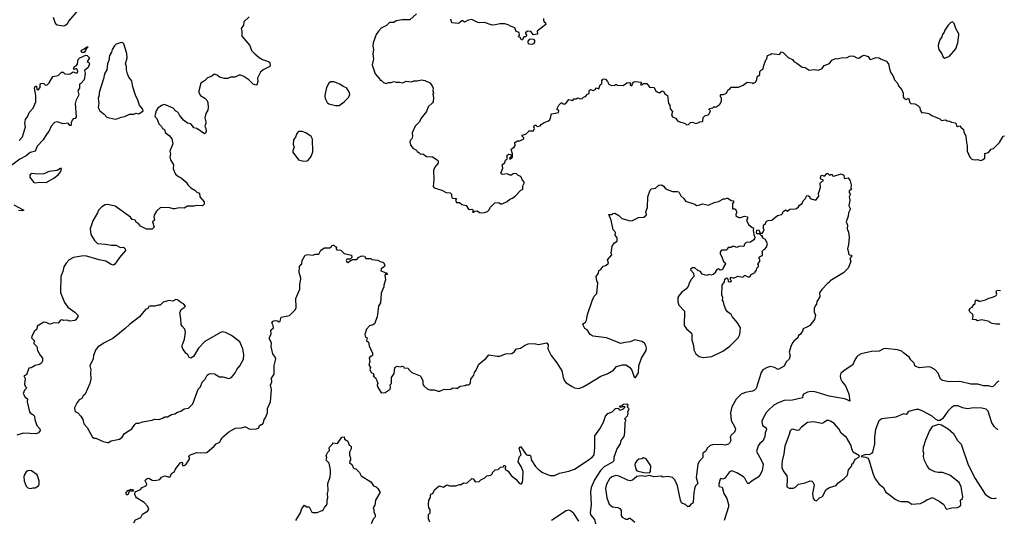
# Model space of a CAD drawing. Extents: x 1954683 to 2060285, y 904798 to 1016299.
# Tile 411 of 472: x 2047659 to 2059363, y 961096 to 967051. Entities that reach past the tile are written whole.
import ezdxf

# ---------------------------------------------------------------- set-up
doc = ezdxf.new("R2010")
doc.units = 0

msp = doc.modelspace()

# ---------------------------------------------------------------- linework, layer by layer
at = {"layer": '0CON10XD'}
for points in [[(2048059, 967079), (2048081, 967011), (2048092, 966995), (2048105, 966989), (2048175, 966978), (2048195, 966983), (2048226, 967004), (2048245, 967035), (2048370, 967180)], [(2050385, 967084), (2050323, 967025), (2050320, 966985), (2050293, 966945), (2050300, 966915), (2050301, 966855), (2050394, 966744), (2050416, 966686), (2050454, 966644), (2050505, 966600), (2050545, 966578), (2050617, 966555), (2050627, 966545), (2050638, 966515), (2050632, 966495), (2050552, 966455), (2050522, 966428), (2050484, 966356), (2050489, 966315), (2050480, 966275), (2050465, 966273), (2050435, 966284), (2050384, 966334), (2050325, 966376), (2050275, 966396), (2050215, 966366), (2050164, 966366), (2050133, 966353), (2050095, 966350), (2050035, 966368), (2050005, 966392), (2049975, 966402), (2049965, 966400), (2049945, 966380), (2049892, 966358), (2049855, 966323), (2049814, 966296), (2049789, 966205), (2049790, 966185), (2049807, 966147), (2049859, 966119), (2049882, 966095), (2049896, 966066), (2049899, 966005), (2049894, 965975), (2049870, 965935), (2049859, 965885), (2049873, 965835), (2049872, 965815), (2049860, 965785), (2049872, 965755), (2049877, 965723), (2049868, 965702), (2049855, 965692), (2049766, 965756), (2049728, 965765), (2049716, 965786), (2049695, 965810), (2049655, 965820), (2049608, 965855), (2049558, 965915), (2049542, 965945), (2049515, 965963), (2049485, 965998), (2049400, 966035), (2049375, 966040), (2049345, 966030), (2049303, 965997), (2049283, 965965), (2049267, 965907), (2049270, 965895), (2049290, 965875), (2049313, 965813), (2049345, 965782), (2049357, 965757), (2049380, 965745), (2049389, 965709), (2049437, 965675), (2049469, 965635), (2049481, 965575), (2049444, 965485), (2049450, 965455), (2049444, 965415), (2049452, 965382), (2049488, 965325), (2049484, 965275), (2049512, 965215), (2049545, 965184), (2049579, 965169), (2049637, 965117), (2049656, 965086), (2049695, 965050), (2049743, 965023), (2049765, 965000), (2049796, 964986), (2049802, 964945), (2049852, 964885), (2049852, 964855), (2049832, 964838), (2049762, 964842), (2049734, 964834), (2049655, 964832), (2049615, 964810), (2049555, 964813), (2049505, 964801), (2049482, 964802), (2049445, 964813), (2049334, 964816), (2049285, 964772), (2049258, 964725), (2049252, 964705), (2049262, 964665), (2049238, 964645), (2049256, 964584), (2049235, 964560), (2049215, 964558), (2049165, 964560), (2049094, 964594), (2049070, 964625), (2049047, 964637), (2049030, 964665), (2048996, 964676), (2048975, 964701), (2048795, 964834), (2048708, 964852), (2048675, 964848), (2048635, 964824), (2048596, 964785), (2048586, 964755), (2048530, 964660), (2048498, 964565), (2048506, 964495), (2048548, 964425), (2048585, 964389), (2048685, 964382), (2048745, 964369), (2048808, 964368), (2048834, 964354), (2048857, 964343), (2048895, 964347), (2048913, 964325), (2048917, 964305), (2048846, 964224), (2048789, 964141), (2048775, 964132), (2048745, 964137), (2048685, 964180), (2048605, 964193), (2048441, 964241), (2048395, 964240), (2048297, 964223), (2048248, 964195), (2048211, 964155), (2048185, 964110), (2048174, 964055), (2048147, 963995), (2048144, 963805), (2048190, 963685), (2048233, 963633), (2048315, 963571), (2048352, 963535), (2048353, 963525), (2048328, 963482), (2048315, 963472), (2048255, 963466), (2048224, 963476), (2048182, 963472), (2048165, 963480), (2048145, 963477), (2048117, 963443), (2048065, 963446), (2048025, 963428), (2048005, 963432), (2047975, 963449), (2047945, 963452), (2047868, 963405), (2047865, 963370), (2047834, 963346), (2047806, 963294), (2047800, 963265), (2047833, 963235), (2047828, 963198), (2047864, 963164), (2047873, 963115), (2047902, 963062), (2047930, 963025), (2047929, 962991), (2047918, 962965), (2047895, 962948), (2047845, 962938), (2047795, 962908), (2047770, 962905), (2047740, 962825), (2047710, 962815), (2047724, 962784), (2047717, 962715), (2047725, 962690), (2047740, 962675), (2047738, 962665), (2047718, 962645), (2047702, 962605), (2047725, 962560), (2047752, 962542), (2047747, 962505), (2047776, 962386), (2047785, 962373), (2047815, 962356), (2047837, 962335), (2047841, 962295), (2047864, 962225), (2047898, 962185), (2047902, 962165), (2047883, 962137), (2047856, 962124), (2047705, 962131), (2047625, 962108)], [(2052375, 967120), (2052295, 967048), (2052205, 967049), (2052133, 967037), (2052105, 967018), (2052055, 967016), (2052020, 966980), (2051955, 966948), (2051924, 966916), (2051897, 966875), (2051860, 966775), (2051858, 966735), (2051863, 966695), (2051856, 966645), (2051863, 966585), (2051848, 966515), (2051883, 966405), (2051940, 966345), (2051945, 966330), (2051955, 966330), (2051983, 966303), (2052015, 966290), (2052045, 966303), (2052076, 966304), (2052105, 966317), (2052136, 966306)], [(2053884, 967066), (2053884, 967045), (2053894, 967024), (2053908, 967015), (2053912, 966995), (2053812, 966915), (2053813, 966877), (2053765, 966870), (2053735, 966912), (2053695, 966916), (2053672, 966895), (2053672, 966885), (2053687, 966863), (2053672, 966848), (2053650, 966845), (2053635, 966810), (2053625, 966810), (2053608, 966838), (2053590, 966845), (2053590, 966855), (2053600, 966865), (2053597, 966897), (2053561, 966911), (2053544, 966954), (2053492, 966972), (2053465, 966990), (2053425, 967002), (2053365, 967002), (2053315, 966989), (2053275, 966986), (2053185, 967016), (2053125, 967014), (2053105, 967019), (2053035, 967051), (2052988, 967045), (2052945, 967022), (2052927, 967037), (2052915, 967038), (2052888, 967012), (2052875, 967007), (2052795, 967013), (2052783, 967055)], [(2058655, 966594), (2058713, 966617), (2058788, 966705), (2058812, 966775), (2058824, 966865), (2058821, 966881), (2058788, 966945), (2058766, 967005), (2058745, 967024), (2058725, 967016), (2058694, 966985), (2058656, 966925), (2058648, 966902), (2058626, 966874), (2058618, 966845), (2058595, 966812), (2058580, 966765), (2058578, 966735), (2058585, 966698), (2058621, 966645), (2058637, 966605), (2058655, 966594)], [(2053745, 966757), (2053715, 966760), (2053703, 966773), (2053703, 966797), (2053728, 966822), (2053768, 966818), (2053780, 966805), (2053778, 966785), (2053765, 966763), (2053745, 966757)], [(2048425, 966660), (2048401, 966661), (2048392, 966675), (2048395, 966690), (2048427, 966703), (2048465, 966730), (2048470, 966725), (2048452, 966708), (2048425, 966660)], [(2048795, 965869), (2048825, 965874), (2048865, 965892), (2048909, 965901), (2048965, 965928), (2049015, 965927), (2049045, 965937), (2049075, 965932), (2049128, 965965), (2049121, 965991), (2049084, 966034), (2049064, 966094), (2049034, 966154), (2049004, 966254), (2048991, 966325), (2048956, 966366), (2048940, 966405), (2048928, 966455), (2048929, 966495), (2048918, 966525), (2048936, 966595), (2048932, 966648), (2048899, 966765), (2048885, 966776), (2048865, 966778), (2048805, 966758), (2048785, 966740), (2048760, 966695), (2048751, 966665), (2048726, 966625), (2048719, 966565), (2048704, 966524), (2048694, 966455), (2048668, 966405), (2048655, 966348), (2048604, 966186), (2048604, 966155), (2048591, 966115), (2048602, 966055), (2048594, 966005), (2048612, 965965), (2048664, 965925), (2048695, 965891), (2048795, 965869)], [(2047655, 965614), (2047692, 965658), (2047728, 965775), (2047722, 965815), (2047728, 965862), (2047757, 965905), (2047773, 965945), (2047820, 966000), (2047850, 966075), (2047850, 966150), (2047837, 966235), (2047845, 966260), (2047858, 966258), (2047863, 966223), (2047875, 966212), (2047880, 966215), (2047902, 966245), (2047902, 966278), (2047910, 966290), (2047925, 966297), (2047945, 966290), (2047965, 966273), (2047986, 966274), (2048010, 966300), (2048054, 966376), (2048115, 966388), (2048155, 966428), (2048175, 966428), (2048195, 966408), (2048235, 966403), (2048260, 966405), (2048295, 966430), (2048325, 966417), (2048345, 966420), (2048350, 966435), (2048338, 966465), (2048325, 966468), (2048305, 966460), (2048300, 966465), (2048302, 966475), (2048312, 966495), (2048335, 966507), (2048346, 966524), (2048355, 966578), (2048375, 966598), (2048445, 966630), (2048463, 966623), (2048490, 966595), (2048460, 966555), (2048483, 966543), (2048488, 966525), (2048475, 966481), (2048430, 966445), (2048438, 966415), (2048424, 966336), (2048385, 966290), (2048370, 966285), (2048370, 966235), (2048350, 966205), (2048364, 966155), (2048326, 966084), (2048318, 966055), (2048332, 965895), (2048320, 965875), (2048295, 965870), (2048282, 965855), (2048270, 965825), (2048272, 965798), (2048265, 965792), (2048255, 965792), (2048235, 965818), (2048175, 965810), (2048106, 965834), (2048074, 965826), (2048034, 965786), (2048005, 965720), (2047982, 965695), (2047937, 965623), (2047869, 965545), (2047844, 965486), (2047785, 965470), (2047735, 965430), (2047660, 965390), (2047551, 965309)], [(2052136, 966306), (2052175, 966308), (2052215, 966300), (2052255, 966318), (2052315, 966313), (2052345, 966323), (2052385, 966323), (2052435, 966336), (2052475, 966328), (2052535, 966298), (2052564, 966264), (2052572, 966235), (2052570, 966205), (2052578, 966175), (2052570, 966165), (2052578, 966125), (2052572, 966075), (2052565, 966060), (2052516, 966014), (2052495, 965958), (2052430, 965880), (2052413, 965835), (2052359, 965785), (2052324, 965706), (2052329, 965665), (2052322, 965635), (2052300, 965615), (2052298, 965595), (2052310, 965555), (2052334, 965524), (2052375, 965498), (2052384, 965484), (2052405, 965472), (2052425, 965452), (2052450, 965455), (2052494, 965424), (2052565, 965419), (2052622, 965385), (2052632, 965372), (2052632, 965345), (2052592, 965298), (2052577, 965255), (2052580, 965145), (2052572, 965065), (2052585, 965050), (2052675, 965022), (2052730, 964995), (2052775, 964993), (2052791, 964975), (2052790, 964960), (2052794, 964935), (2052805, 964927), (2052850, 964925), (2052838, 964905), (2052850, 964875), (2052885, 964878), (2052915, 964853), (2052965, 964842), (2052995, 964798), (2053005, 964792), (2053033, 964797), (2053045, 964790), (2053050, 964775), (2053042, 964762), (2053055, 964760), (2053068, 964772), (2053095, 964777), (2053125, 964758), (2053145, 964754), (2053185, 964757), (2053219, 964771), (2053237, 964785), (2053255, 964820), (2053308, 964872), (2053355, 964878), (2053375, 964862), (2053395, 964862), (2053455, 964888), (2053485, 964917), (2053515, 964928), (2053552, 964955), (2053615, 965022), (2053635, 965030), (2053639, 965041), (2053640, 965075), (2053660, 965115), (2053635, 965142), (2053617, 965185), (2053585, 965197), (2053565, 965217), (2053542, 965222), (2053525, 965218), (2053505, 965202), (2053485, 965200), (2053455, 965218), (2053395, 965210), (2053380, 965225), (2053402, 965285), (2053394, 965325), (2053426, 965354), (2053435, 965378), (2053452, 965395), (2053455, 965438), (2053475, 965452), (2053498, 965448), (2053500, 965425), (2053480, 965405), (2053485, 965390), (2053518, 965415), (2053517, 965455), (2053500, 965505), (2053504, 965516), (2053538, 965535), (2053548, 965555), (2053545, 965588), (2053575, 965608), (2053605, 965608), (2053650, 965635), (2053650, 965645), (2053630, 965665), (2053633, 965677), (2053675, 965690), (2053715, 965729), (2053765, 965728), (2053780, 965755), (2053770, 965775), (2053780, 965795), (2053795, 965798), (2053812, 965782), (2053845, 965788), (2053857, 965803), (2053895, 965828), (2053936, 965844), (2053959, 965861), (2053973, 965895), (2053978, 965925), (2053985, 965932), (2054065, 965948), (2054068, 965965), (2054042, 965985), (2054068, 966035), (2054095, 966060), (2054105, 966060), (2054115, 966050), (2054145, 966050), (2054185, 966100), (2054235, 966090), (2054245, 966110), (2054275, 966110), (2054295, 966122), (2054325, 966110), (2054345, 966112), (2054362, 966128), (2054383, 966137), (2054410, 966165), (2054428, 966172), (2054430, 966205), (2054445, 966220), (2054475, 966208), (2054499, 966221), (2054515, 966240), (2054545, 966230), (2054560, 966275), (2054577, 966293), (2054577, 966325), (2054590, 966345), (2054605, 966349), (2054624, 966344), (2054647, 966315), (2054662, 966282), (2054695, 966268), (2054735, 966270), (2054742, 966278), (2054755, 966280), (2054765, 966270), (2054833, 966267), (2054875, 966298), (2054905, 966302), (2054920, 966295), (2054915, 966270), (2054935, 966262), (2054953, 966307), (2054974, 966316), (2055048, 966308), (2055050, 966295), (2055040, 966285), (2055044, 966274), (2055060, 966275), (2055075, 966290), (2055115, 966290), (2055145, 966248), (2055200, 966245), (2055217, 966207), (2055235, 966192), (2055265, 966182), (2055295, 966203), (2055312, 966202), (2055324, 966174), (2055358, 966148), (2055373, 966055), (2055386, 966035), (2055392, 965992), (2055419, 965959), (2055408, 965915), (2055420, 965895), (2055455, 965878), (2055484, 965844), (2055570, 965815), (2055585, 965802), (2055607, 965803), (2055634, 965826), (2055655, 965832), (2055695, 965817), (2055712, 965818), (2055744, 965836), (2055775, 965840), (2055780, 965845), (2055782, 965888), (2055803, 965907), (2055842, 965918), (2055855, 965930), (2055870, 965965), (2055853, 965983), (2055860, 965995), (2055897, 966003), (2055915, 966020), (2055925, 966010), (2055937, 966013), (2055973, 966037), (2055985, 966050), (2056000, 966085), (2056002, 966122), (2055990, 966135), (2055990, 966155), (2055995, 966160), (2056025, 966160), (2056060, 966175), (2056077, 966213), (2056106, 966234), (2056115, 966250), (2056205, 966248), (2056259, 966271), (2056305, 966307), (2056365, 966300), (2056375, 966292), (2056405, 966308), (2056423, 966335), (2056425, 966370), (2056455, 966400), (2056458, 966435), (2056475, 966453), (2056498, 966465), (2056504, 966506), (2056530, 966575), (2056540, 966585), (2056547, 966623), (2056580, 966635), (2056595, 966648), (2056692, 966638), (2056715, 966670), (2056735, 966660), (2056795, 966600), (2056846, 966576), (2056862, 966552), (2056898, 966535), (2056960, 966485), (2056995, 966482), (2057045, 966452), (2057105, 966458), (2057155, 966450), (2057199, 966471), (2057220, 966505), (2057285, 966530), (2057312, 966568), (2057355, 966590), (2057375, 966587), (2057422, 966598), (2057495, 966601), (2057522, 966615), (2057555, 966621), (2057575, 966618), (2057610, 966595), (2057635, 966592), (2057675, 966622), (2057695, 966628), (2057745, 966611), (2057765, 966582), (2057775, 966578), (2057835, 966600), (2057877, 966597), (2057890, 966585), (2057957, 966557), (2057987, 966527), (2057997, 966465), (2058015, 966420), (2058038, 966385), (2058058, 966335), (2058093, 966295), (2058104, 966264), (2058143, 966215), (2058160, 966175), (2058162, 966135), (2058173, 966113), (2058195, 966100), (2058225, 966117), (2058241, 966065), (2058252, 966052), (2058299, 966049), (2058335, 966030), (2058360, 966005), (2058364, 965974), (2058383, 965943), (2058405, 965948), (2058466, 965936), (2058502, 965912), (2058595, 965872), (2058615, 965853), (2058665, 965858), (2058685, 965848), (2058710, 965845), (2058735, 965830), (2058780, 965825), (2058792, 965812), (2058795, 965790), (2058805, 965782), (2058835, 965790), (2058844, 965774), (2058878, 965745), (2058880, 965715), (2058907, 965667), (2058912, 965585), (2058922, 965555), (2058920, 965485), (2058954, 965414), (2058975, 965392), (2058988, 965388), (2059015, 965383), (2059045, 965387), (2059085, 965377), (2059105, 965382), (2059130, 965405), (2059131, 965459), (2059175, 965472), (2059205, 965510), (2059235, 965520), (2059305, 965588), (2059350, 965665), (2059363, 965668)], [(2051415, 966029), (2051455, 966032), (2051518, 966072), (2051565, 966120), (2051582, 966155), (2051581, 966185), (2051545, 966241), (2051505, 966256), (2051465, 966284), (2051395, 966312), (2051355, 966311), (2051334, 966295), (2051307, 966245), (2051288, 966148), (2051292, 966115), (2051316, 966066), (2051335, 966049), (2051415, 966029)], [(2051035, 965368), (2051075, 965372), (2051089, 965381), (2051123, 965425), (2051143, 965477), (2051138, 965628), (2051122, 965662), (2051062, 965705), (2051015, 965720), (2050975, 965719), (2050954, 965696), (2050938, 965655), (2050915, 965620), (2050910, 965565), (2050920, 965535), (2050904, 965495), (2050906, 965475), (2050975, 965382), (2051035, 965368)], [(2047845, 965110), (2047895, 965117), (2047975, 965114), (2048066, 965164), (2048118, 965205), (2048148, 965245), (2048155, 965280), (2048145, 965280), (2048105, 965258), (2048010, 965245), (2047945, 965219), (2047875, 965212), (2047805, 965220), (2047787, 965213), (2047778, 965202), (2047778, 965178), (2047825, 965118), (2047845, 965110)], [(2055647, 963243), (2055669, 963175), (2055671, 963125), (2055696, 963076), (2055735, 963043), (2055785, 963031), (2055885, 963046), (2056015, 963107), (2056102, 963168), (2056200, 963265), (2056220, 963305), (2056226, 963385), (2056191, 963445), (2056129, 963519), (2056117, 963545), (2056074, 963574), (2056051, 963605), (2056031, 963655), (2056026, 963696), (2056013, 963715), (2056017, 963745), (2056006, 963775), (2056008, 963895), (2056037, 963933), (2056040, 963965), (2056055, 963978), (2056065, 963980), (2056077, 963967), (2056080, 963935), (2056105, 963932), (2056118, 963945), (2056110, 963955), (2056110, 963985), (2056115, 963990), (2056145, 963978), (2056195, 964000), (2056255, 963990), (2056275, 964010), (2056285, 964010), (2056313, 963993), (2056338, 963992), (2056355, 964018), (2056400, 964045), (2056402, 964058), (2056417, 964073), (2056423, 964097), (2056440, 964115), (2056440, 964135), (2056432, 964145), (2056457, 964173), (2056457, 964197), (2056450, 964205), (2056450, 964225), (2056465, 964240), (2056490, 964245), (2056488, 964285), (2056480, 964295), (2056500, 964315), (2056515, 964320), (2056536, 964344), (2056546, 964385), (2056526, 964436), (2056490, 964455), (2056488, 964478), (2056475, 964480), (2056452, 964502), (2056422, 964505), (2056417, 964515), (2056422, 964548), (2056445, 964550), (2056462, 964512), (2056488, 964512), (2056508, 964555), (2056500, 964565), (2056500, 964605), (2056523, 964627), (2056537, 964653), (2056555, 964662), (2056600, 964665), (2056665, 964720), (2056715, 964732), (2056728, 964745), (2056735, 964770), (2056765, 964790), (2056785, 964772), (2056813, 964797), (2056875, 964800), (2056894, 964806), (2056916, 964824), (2056930, 964845), (2056960, 964865), (2056970, 964895), (2056995, 964920), (2057015, 964960), (2057036, 964956), (2057050, 964945), (2057052, 964932), (2057068, 964918), (2057105, 964908), (2057125, 964910), (2057159, 964951), (2057156, 964985), (2057178, 965055), (2057173, 965107), (2057192, 965128), (2057208, 965135), (2057210, 965145), (2057183, 965153), (2057178, 965175), (2057185, 965198), (2057195, 965202), (2057225, 965190), (2057255, 965220), (2057265, 965220), (2057285, 965202), (2057295, 965210), (2057315, 965210), (2057320, 965195), (2057335, 965188), (2057425, 965218), (2057455, 965200), (2057458, 965168), (2057465, 965160), (2057505, 965168), (2057530, 965135), (2057543, 965085), (2057538, 965048), (2057550, 965035), (2057518, 965015), (2057517, 964995), (2057530, 964975), (2057525, 964960), (2057518, 964945), (2057528, 964905), (2057513, 964835), (2057532, 964805), (2057532, 964795), (2057510, 964755), (2057507, 964715), (2057484, 964645), (2057498, 964605), (2057496, 964565), (2057510, 964525), (2057517, 964465), (2057512, 964375), (2057497, 964325), (2057512, 964285), (2057510, 964265), (2057523, 964253), (2057545, 964250), (2057548, 964235), (2057528, 964212), (2057538, 964175), (2057506, 964094), (2057451, 964039), (2057292, 963945), (2057283, 963927), (2057264, 963916), (2057195, 963842), (2057165, 963800), (2057169, 963755), (2057135, 963700), (2057132, 963668), (2057114, 963646), (2057103, 963615), (2057104, 963575), (2057119, 963535), (2057106, 963484), (2057052, 963415), (2057025, 963397), (2056972, 963375), (2056964, 963346), (2056935, 963307), (2056918, 963295), (2056907, 963265), (2056862, 963228), (2056845, 963208), (2056827, 963165), (2056807, 963095), (2056817, 963055), (2056807, 963013), (2056770, 962980), (2056745, 962929), (2056675, 962891), (2056633, 962913), (2056585, 962924), (2056545, 962912), (2056494, 962886), (2056474, 962855), (2056414, 962666), (2056393, 962645), (2056368, 962632), (2056285, 962617), (2056235, 962597), (2056175, 962537), (2056125, 962445), (2056110, 962375), (2056116, 962285), (2056161, 962205), (2056166, 962185), (2056162, 962168), (2056154, 962145), (2056115, 962108), (2056104, 962086), (2056111, 962045), (2056097, 962013), (2056085, 962002), (2056045, 961991), (2055997, 961997), (2055896, 961994), (2055865, 961986), (2055830, 961955), (2055815, 961917), (2055780, 961895), (2055778, 961845), (2055734, 961795), (2055720, 961760), (2055699, 961605), (2055718, 961535), (2055693, 961505), (2055686, 961485), (2055674, 961425), (2055666, 961314), (2055659, 961301), (2055635, 961288), (2055615, 961262), (2055595, 961260), (2055573, 961283), (2055536, 961296), (2055526, 961306), (2055514, 961335), (2055480, 961505), (2055448, 961578), (2055417, 961607), (2055365, 961617), (2055305, 961610), (2055283, 961623), (2055195, 961614), (2055145, 961628), (2055095, 961618), (2055055, 961627), (2054993, 961617), (2054965, 961588), (2054945, 961573), (2054917, 961567), (2054885, 961574), (2054783, 961623), (2054745, 961629), (2054699, 961615), (2054669, 961591), (2054635, 961525), (2054624, 961474), (2054638, 961365), (2054665, 961288), (2054705, 961257), (2054768, 961248), (2054794, 961235), (2054808, 961215), (2054809, 961155), (2054819, 961135), (2054865, 961109), (2054885, 961110), (2054905, 961123), (2054915, 961121), (2054970, 961075)], [(2049016, 961065), (2049035, 961103), (2049099, 961131), (2049120, 961170), (2049178, 961205), (2049193, 961225), (2049182, 961262), (2049140, 961310), (2049047, 961365), (2049038, 961375), (2049029, 961405), (2049030, 961435), (2049095, 961462), (2049117, 961485), (2049168, 961512), (2049171, 961525), (2049152, 961565), (2049154, 961576), (2049175, 961594), (2049196, 961596), (2049235, 961572), (2049265, 961570), (2049325, 961582), (2049345, 961608), (2049385, 961627), (2049425, 961613), (2049447, 961613), (2049462, 961655), (2049500, 961675), (2049513, 961705), (2049565, 961780), (2049588, 961788), (2049600, 961775), (2049590, 961765), (2049595, 961750), (2049615, 961750), (2049637, 961765), (2049676, 961825), (2049677, 961845), (2049668, 961855), (2049677, 961873), (2049765, 961903), (2049805, 961897), (2049885, 961904), (2049971, 961979), (2049995, 962007), (2050040, 962025), (2050064, 962076), (2050145, 962148), (2050174, 962166), (2050225, 962193), (2050295, 962198), (2050335, 962208), (2050345, 962208), (2050395, 962180), (2050475, 962183), (2050502, 962195), (2050510, 962225), (2050530, 962235), (2050545, 962241), (2050556, 962254), (2050566, 962294), (2050583, 962315), (2050603, 962375), (2050603, 962425), (2050640, 962505), (2050654, 962654), (2050642, 962705), (2050656, 962744), (2050654, 962786), (2050686, 962835), (2050683, 962937), (2050702, 963015), (2050696, 963035), (2050670, 963075), (2050649, 963165), (2050653, 963205), (2050628, 963255), (2050628, 963272), (2050648, 963315), (2050644, 963356), (2050677, 963385), (2050674, 963414), (2050658, 963445), (2050674, 963466), (2050695, 963474), (2050725, 963469), (2050745, 963458), (2050754, 963466), (2050768, 963512), (2050865, 963531), (2050936, 963605), (2050946, 963626), (2050943, 963735), (2050988, 963845), (2050989, 963905), (2051003, 963965), (2051000, 963975), (2050981, 964045), (2050984, 964116), (2050991, 964129), (2051012, 964145), (2051018, 964185), (2051052, 964248), (2051085, 964256), (2051135, 964248), (2051178, 964262), (2051215, 964262), (2051239, 964311), (2051283, 964337), (2051345, 964338), (2051360, 964345), (2051370, 964365), (2051385, 964370), (2051395, 964370), (2051415, 964350), (2051425, 964350), (2051422, 964325), (2051430, 964315), (2051475, 964310), (2051518, 964268), (2051605, 964250), (2051607, 964223), (2051588, 964202), (2051548, 964202), (2051538, 964185), (2051542, 964175), (2051565, 964162), (2051592, 964188), (2051605, 964190), (2051615, 964200), (2051665, 964200), (2051690, 964225), (2051725, 964242), (2051758, 964238), (2051775, 964210), (2051835, 964210), (2051845, 964200), (2051915, 964192), (2051943, 964173), (2051977, 964167), (2051988, 964158), (2052000, 964125), (2051996, 964114), (2051954, 964086), (2051952, 964065), (2051995, 964048), (2052005, 964038), (2052025, 964039), (2052033, 964025), (2052025, 964019), (2052005, 964020), (2051998, 964012), (2052006, 963955), (2051987, 963895), (2051986, 963874), (2051954, 963796), (2051946, 963684), (2051924, 963645), (2051908, 963515), (2051876, 963434), (2051855, 963420), (2051819, 963411), (2051782, 963368), (2051763, 963305), (2051770, 963275), (2051790, 963265), (2051782, 963235), (2051807, 963217), (2051813, 963173), (2051853, 963085), (2051852, 963058), (2051842, 963048), (2051824, 963046), (2051813, 963025), (2051820, 962985), (2051808, 962945), (2051830, 962915), (2051822, 962885), (2051842, 962852), (2051860, 962845), (2051867, 962825), (2051860, 962815), (2051889, 962789), (2051905, 962760), (2051918, 962725), (2051910, 962705), (2051912, 962685), (2051952, 962622), (2051965, 962614), (2052002, 962618), (2052062, 962655), (2052068, 962675), (2052064, 962706), (2052080, 962725), (2052077, 962747), (2052070, 962755), (2052077, 962763), (2052080, 962795), (2052109, 962841), (2052118, 962915), (2052145, 962930), (2052185, 962920), (2052205, 962930), (2052220, 962925), (2052225, 962910), (2052277, 962907), (2052280, 962895), (2052320, 962855), (2052420, 962815), (2052428, 962808), (2052452, 962755), (2052450, 962715), (2052462, 962695), (2052502, 962662), (2052535, 962647), (2052585, 962648), (2052635, 962632), (2052655, 962632), (2052705, 962658), (2052715, 962652), (2052785, 962658), (2052808, 962672), (2052845, 962670), (2052865, 962670), (2052895, 962690), (2052955, 962698), (2052965, 962708), (2052995, 962708), (2053010, 962715), (2053018, 962735), (2053020, 962775), (2053058, 962822), (2053066, 962855), (2053087, 962883), (2053117, 962955), (2053205, 963024), (2053235, 963063), (2053335, 963048), (2053365, 963050), (2053434, 963076), (2053508, 963082), (2053535, 963100), (2053564, 963136), (2053612, 963145), (2053658, 963175), (2053705, 963196), (2053775, 963199), (2053825, 963187), (2053925, 963209), (2053941, 963185), (2053938, 963135), (2053978, 963055), (2054045, 962968), (2054104, 962875), (2054118, 962795), (2054133, 962755), (2054155, 962731), (2054225, 962687), (2054255, 962674), (2054305, 962666), (2054355, 962684), (2054405, 962712), (2054568, 962812), (2054641, 962839), (2054717, 962883), (2054755, 962926), (2054825, 962946), (2054865, 962944), (2054907, 962917), (2054934, 962884), (2054965, 962800), (2054973, 962793), (2054980, 962795), (2055015, 962852), (2055019, 962935), (2055051, 963025), (2055105, 963115), (2055110, 963145), (2055102, 963175), (2055085, 963202), (2055054, 963224), (2054969, 963241), (2054915, 963220), (2054855, 963213), (2054805, 963200), (2054635, 963268), (2054475, 963287), (2054442, 963305), (2054405, 963360), (2054375, 963378), (2054353, 963425), (2054361, 963439), (2054383, 963455), (2054395, 963478), (2054410, 963545), (2054464, 963705), (2054489, 963761), (2054518, 963795), (2054531, 963915), (2054520, 963945), (2054512, 963995), (2054540, 964035), (2054545, 964068), (2054565, 964078), (2054595, 964118), (2054625, 964127), (2054658, 964155), (2054648, 964195), (2054698, 964255), (2054690, 964275), (2054703, 964357), (2054730, 964395), (2054762, 964415), (2054762, 964455), (2054738, 964488), (2054742, 964515), (2054735, 964530), (2054713, 964553), (2054690, 964665), (2054663, 964735), (2054695, 964733), (2054715, 964747), (2054735, 964749), (2054782, 964722), (2054818, 964688), (2054915, 964660), (2054945, 964664), (2055015, 964696), (2055077, 964703), (2055110, 964730), (2055102, 964765), (2055123, 964815), (2055126, 964945), (2055155, 965022), (2055171, 965039), (2055215, 965047), (2055255, 965082), (2055286, 965086), (2055308, 965075), (2055332, 965045), (2055355, 965031), (2055417, 965007), (2055475, 965009), (2055494, 965004), (2055518, 964955), (2055555, 964922), (2055574, 964894), (2055685, 964857), (2055705, 964842), (2055745, 964848), (2055775, 964862), (2055845, 964843), (2055913, 964877), (2055965, 964888), (2056025, 964920), (2056045, 964918), (2056065, 964928), (2056075, 964928), (2056115, 964902), (2056138, 964898), (2056148, 964885), (2056132, 964865), (2056132, 964805), (2056135, 964800), (2056165, 964800), (2056180, 964775), (2056180, 964755), (2056170, 964735), (2056173, 964723), (2056190, 964705), (2056208, 964698), (2056225, 964698), (2056275, 964712), (2056310, 964705), (2056312, 964685), (2056300, 964665), (2056322, 964615), (2056365, 964580), (2056380, 964575), (2056378, 964545), (2056384, 964494), (2056397, 964465), (2056394, 964446), (2056385, 964432), (2056345, 964403), (2056295, 964400), (2056275, 964380), (2056267, 964353), (2056215, 964357), (2056185, 964340), (2056153, 964353), (2056128, 964352), (2056115, 964343), (2056080, 964340), (2056069, 964321), (2056055, 964310), (2056005, 964311), (2055997, 964305), (2055984, 964285), (2055984, 964264), (2056005, 964230), (2056023, 964173), (2056045, 964160), (2056048, 964145), (2056023, 964107), (2056018, 964085), (2056006, 964074), (2055985, 964072), (2055965, 964088), (2055945, 964078), (2055930, 964055), (2055930, 964045), (2055902, 964018), (2055875, 964013), (2055855, 964018), (2055825, 964007), (2055770, 964025), (2055750, 964055), (2055719, 964069), (2055685, 964100), (2055655, 964100), (2055635, 964088), (2055634, 964074), (2055670, 964035), (2055671, 963995), (2055640, 963960), (2055616, 963915), (2055604, 963876), (2055576, 963845), (2055525, 963806), (2055495, 963767), (2055484, 963745), (2055481, 963695), (2055495, 963657), (2055561, 963585), (2055559, 963415), (2055584, 963375), (2055643, 963323), (2055648, 963305), (2055647, 963243)], [(2047590, 964850), (2047708, 964785), (2047685, 964778), (2047645, 964782)], [(2059310, 963423), (2059305, 963430), (2059265, 963429), (2059217, 963437), (2059198, 963445), (2059182, 963462), (2059095, 963480), (2059045, 963470), (2059025, 963480), (2058983, 963483), (2058993, 963525), (2058990, 963545), (2058952, 963575), (2058943, 963595), (2058952, 963615), (2058979, 963631), (2059002, 963665), (2059018, 963675), (2059022, 963715), (2059045, 963716), (2059064, 963704), (2059075, 963704), (2059140, 963720), (2059172, 963735), (2059235, 963754), (2059265, 963771), (2059272, 963785), (2059266, 963815), (2059275, 963830), (2059295, 963834), (2059319, 963830)], [(2048705, 962020), (2048715, 962023), (2048745, 962040), (2048845, 962061), (2048877, 962085), (2048905, 962129), (2048993, 962185), (2049026, 962234), (2049045, 962251), (2049075, 962251), (2049121, 962269), (2049235, 962287), (2049262, 962298), (2049316, 962294), (2049365, 962314), (2049385, 962329), (2049415, 962329), (2049465, 962354), (2049505, 962364), (2049535, 962384), (2049575, 962396), (2049615, 962424), (2049665, 962431), (2049718, 962482), (2049782, 962655), (2049808, 962682), (2049830, 962740), (2049864, 962775), (2049886, 962824), (2049904, 962836), (2049925, 962843), (2049975, 962838), (2050034, 962804), (2050075, 962801), (2050145, 962784), (2050176, 962794), (2050220, 962850), (2050239, 962891), (2050276, 962935), (2050318, 963012), (2050322, 963065), (2050310, 963135), (2050275, 963219), (2050177, 963295), (2050105, 963332), (2050065, 963338), (2050045, 963331), (2049861, 963225), (2049786, 963144), (2049726, 963044), (2049695, 963023), (2049675, 963031), (2049656, 963065), (2049635, 963084), (2049599, 963135), (2049590, 963155), (2049592, 963175), (2049620, 963250), (2049629, 963335), (2049621, 963371), (2049589, 963405), (2049578, 963425), (2049574, 963495), (2049561, 963565), (2049580, 963605), (2049615, 963626), (2049629, 963645), (2049608, 963672), (2049573, 963685), (2049535, 963720), (2049515, 963723), (2049478, 963702), (2049435, 963710), (2049365, 963690), (2049330, 963655), (2049305, 963657), (2049265, 963642), (2049205, 963642), (2049195, 963638), (2049183, 963617), (2049155, 963602), (2049082, 963518), (2048964, 963426), (2048914, 963376), (2048804, 963286), (2048765, 963259), (2048663, 963207), (2048589, 963155), (2048564, 963126), (2048536, 963055), (2048531, 963015), (2048494, 962935), (2048504, 962885), (2048500, 962855), (2048504, 962775), (2048495, 962725), (2048436, 962595), (2048414, 962575), (2048397, 962545), (2048365, 962530), (2048344, 962496), (2048310, 962435), (2048313, 962403), (2048320, 962390), (2048350, 962375), (2048387, 962337), (2048409, 962295), (2048420, 962245), (2048461, 962201), (2048523, 962085), (2048544, 962074), (2048565, 962074), (2048650, 962035), (2048705, 962020)], [(2059297, 962750), (2059284, 962746), (2059235, 962692), (2059216, 962684), (2059174, 962694), (2059116, 962696), (2059047, 962717), (2059015, 962714), (2058964, 962714), (2058835, 962749), (2058706, 962744), (2058628, 962758), (2058603, 962775), (2058575, 962848), (2058535, 962892), (2058486, 962916), (2058465, 962920), (2058355, 962910), (2058310, 962925), (2058298, 962935), (2058292, 962965), (2058252, 963005), (2058232, 963035), (2058165, 963088), (2058145, 963110), (2058095, 963122), (2057945, 963140), (2057925, 963137), (2057875, 963110), (2057785, 963103), (2057662, 963078), (2057624, 963056), (2057605, 963038), (2057579, 962991), (2057563, 962945), (2057484, 962896), (2057420, 962845), (2057410, 962815), (2057416, 962785), (2057436, 962745), (2057476, 962695), (2057515, 962600), (2057526, 962514), (2057485, 962533), (2057465, 962543), (2057281, 962571), (2057125, 962620), (2057085, 962628), (2057045, 962626), (2057025, 962622), (2056977, 962595), (2056969, 962585), (2056965, 962553), (2056845, 962527), (2056745, 962520), (2056675, 962492), (2056625, 962464), (2056555, 962401), (2056525, 962366), (2056481, 962275), (2056490, 962225), (2056531, 962195), (2056536, 962175), (2056520, 962135), (2056518, 962095), (2056506, 962065), (2056491, 962039), (2056455, 962011), (2056436, 961984), (2056418, 961915), (2056478, 961808), (2056495, 961765), (2056484, 961686), (2056458, 961635), (2056435, 961609), (2056377, 961575), (2056325, 961533), (2056315, 961533), (2056305, 961542), (2056279, 961599), (2056264, 961615), (2056185, 961660), (2056125, 961684), (2056095, 961672), (2056035, 961594), (2056015, 961587), (2055995, 961593), (2055984, 961585), (2055968, 961525), (2055969, 961505), (2055975, 961497), (2056009, 961489), (2056028, 961415), (2056063, 961355), (2056086, 961285), (2056084, 961256), (2056032, 961095)], [(2052533, 961073), (2052518, 961112), (2052518, 961135), (2052520, 961165), (2052538, 961185), (2052538, 961225), (2052522, 961245), (2052518, 961285), (2052522, 961335), (2052542, 961368), (2052543, 961397), (2052555, 961410), (2052570, 961415), (2052591, 961459), (2052644, 961506), (2052695, 961492), (2052735, 961518), (2052767, 961507), (2052845, 961507), (2052885, 961522), (2052906, 961524), (2052935, 961542), (2052975, 961538), (2053035, 961592), (2053049, 961589), (2053070, 961560), (2053083, 961553), (2053122, 961558), (2053141, 961579), (2053187, 961603), (2053213, 961627), (2053258, 961632), (2053278, 961652), (2053280, 961665), (2053310, 961695), (2053345, 961700), (2053375, 961730), (2053408, 961732), (2053415, 961750), (2053425, 961750), (2053437, 961735), (2053430, 961725), (2053430, 961705), (2053465, 961682), (2053500, 961630), (2053558, 961585), (2053595, 961538), (2053611, 961531), (2053625, 961532), (2053635, 961550), (2053640, 961580), (2053644, 961675), (2053618, 961738), (2053583, 961793), (2053598, 961842), (2053600, 961855), (2053618, 961875), (2053598, 961955), (2053605, 961970), (2053615, 961969), (2053681, 961881), (2053695, 961872), (2053725, 961872), (2053734, 961855), (2053737, 961815), (2053791, 961735), (2053823, 961703), (2053874, 961664), (2053965, 961631), (2054015, 961629), (2054075, 961658), (2054185, 961679), (2054255, 961703), (2054415, 961811), (2054468, 961852), (2054486, 961874), (2054496, 961964), (2054495, 962103), (2054553, 962186), (2054599, 962265), (2054624, 962336), (2054650, 962365), (2054700, 962385), (2054743, 962427), (2054775, 962430), (2054780, 962415), (2054795, 962408), (2054835, 962423), (2054858, 962448), (2054825, 962450), (2054817, 962443), (2054795, 962440), (2054788, 962455), (2054818, 962462), (2054835, 962476), (2054875, 962482), (2054885, 962478), (2054888, 962465), (2054880, 962445), (2054895, 962430), (2054900, 962415), (2054884, 962386), (2054886, 962366), (2054880, 962335), (2054850, 962305), (2054860, 962295), (2054860, 962275), (2054852, 962258), (2054848, 962135), (2054840, 962095), (2054806, 962045), (2054796, 962005), (2054756, 961945), (2054722, 961845), (2054721, 961805), (2054704, 961786), (2054607, 961733), (2054561, 961689), (2054491, 961579), (2054453, 961485), (2054444, 961434), (2054450, 961285), (2054442, 961185), (2054449, 961159), (2054491, 961105), (2054505, 961055)], [(2059286, 962174), (2059245, 962210), (2059214, 962255), (2059171, 962395), (2059145, 962418), (2059095, 962431), (2058995, 962434), (2058925, 962424), (2058865, 962436), (2058816, 962456), (2058765, 962456), (2058735, 962438), (2058690, 962395), (2058628, 962305), (2058597, 962283), (2058573, 962283), (2058545, 962298), (2058505, 962336), (2058396, 962396), (2058345, 962413), (2058315, 962416), (2058225, 962389), (2058195, 962354), (2058165, 962362), (2058075, 962322), (2057905, 962303), (2057870, 962280), (2057833, 962175), (2057818, 962085), (2057819, 962005), (2057794, 961906), (2057785, 961892), (2057755, 961877), (2057715, 961879), (2057670, 961865), (2057660, 961855), (2057715, 961847), (2057740, 961835), (2057752, 961815), (2057804, 961644), (2057829, 961589), (2057875, 961528), (2057926, 961486), (2057952, 961435), (2058008, 961392), (2058065, 961349), (2058105, 961330), (2058135, 961321), (2058215, 961322), (2058265, 961290), (2058365, 961298), (2058405, 961316), (2058445, 961343), (2058465, 961347), (2058505, 961368), (2058587, 961325), (2058642, 961285), (2058666, 961236), (2058675, 961230), (2058737, 961243), (2058807, 961247), (2058837, 961263), (2058846, 961285), (2058840, 961335), (2058866, 961354), (2058870, 961375), (2058851, 961495), (2058825, 961548), (2058715, 961632), (2058627, 961666), (2058575, 961666), (2058535, 961673), (2058474, 961705), (2058445, 961744), (2058415, 961807), (2058403, 961855), (2058406, 961895), (2058400, 961920), (2058401, 961965), (2058429, 962055), (2058472, 962158), (2058512, 962215), (2058585, 962240), (2058615, 962230), (2058695, 962186), (2058758, 962128), (2058805, 962044), (2058851, 962001), (2058933, 961755), (2059015, 961595), (2059135, 961409), (2059165, 961382), (2059205, 961361), (2059247, 961357), (2059271, 961363)], [(2057125, 961328), (2057135, 961331), (2057165, 961363), (2057202, 961378), (2057246, 961464), (2057283, 961487), (2057365, 961512), (2057385, 961538), (2057460, 961595), (2057500, 961635), (2057512, 961695), (2057550, 961745), (2057552, 961768), (2057567, 961773), (2057588, 961825), (2057633, 961847), (2057640, 961865), (2057568, 961905), (2057549, 961945), (2057543, 961985), (2057485, 962082), (2057425, 962131), (2057394, 962184), (2057346, 962245), (2057305, 962273), (2057276, 962284), (2057255, 962282), (2057215, 962254), (2057195, 962249), (2057095, 962269), (2057025, 962260), (2056952, 962205), (2056922, 962168), (2056905, 962166), (2056845, 962182), (2056832, 962178), (2056818, 962162), (2056805, 962118), (2056753, 961977), (2056743, 961887), (2056721, 961805), (2056718, 961755), (2056720, 961725), (2056734, 961684), (2056776, 961625), (2056782, 961585), (2056778, 961495), (2056805, 961477), (2056855, 961480), (2056885, 961494), (2056915, 961526), (2056995, 961541), (2057055, 961564), (2057075, 961561), (2057091, 961545), (2057101, 961515), (2057084, 961415), (2057089, 961355), (2057105, 961334), (2057125, 961328)], [(2050942, 961095), (2050996, 961185), (2051012, 961238), (2051043, 961277), (2051068, 961258), (2051100, 961255), (2051130, 961195), (2051145, 961190), (2051195, 961188), (2051255, 961212), (2051270, 961225), (2051281, 961249), (2051308, 961275), (2051313, 961297), (2051314, 961335), (2051322, 961365), (2051319, 961415), (2051326, 961445), (2051322, 961535), (2051351, 961615), (2051354, 961655), (2051354, 961696), (2051336, 961775), (2051303, 961813), (2051310, 961845), (2051302, 961865), (2051308, 961875), (2051322, 961908), (2051340, 961925), (2051338, 961955), (2051343, 961967), (2051380, 962005), (2051382, 962018), (2051435, 962010), (2051490, 962085), (2051518, 962088), (2051522, 962062), (2051558, 962038), (2051575, 961990), (2051587, 961987), (2051598, 961975), (2051600, 961945), (2051580, 961905), (2051580, 961875), (2051592, 961835), (2051592, 961815), (2051582, 961805), (2051578, 961785), (2051610, 961755), (2051622, 961725), (2051634, 961714), (2051655, 961708), (2051698, 961665), (2051717, 961627), (2051833, 961553), (2051865, 961508), (2051896, 961496), (2051916, 961476), (2051940, 961435), (2051940, 961425), (2051887, 961335), (2051882, 961275), (2051862, 961245), (2051870, 961225), (2051870, 961195), (2051886, 961166), (2051885, 961140), (2051878, 961125), (2051859, 961111), (2051837, 961055)], [(2055145, 961662), (2055159, 961675), (2055161, 961745), (2055105, 961828), (2055075, 961838), (2055055, 961828), (2055018, 961822), (2054995, 961804), (2054973, 961775), (2054971, 961755), (2054982, 961705), (2054994, 961684), (2055076, 961664), (2055145, 961662)], [(2047785, 961473), (2047815, 961483), (2047845, 961481), (2047882, 961505), (2047890, 961525), (2047891, 961565), (2047867, 961637), (2047798, 961685), (2047775, 961689), (2047755, 961686), (2047735, 961671), (2047711, 961635), (2047708, 961615), (2047714, 961565), (2047735, 961502), (2047755, 961481), (2047785, 961473)], [(2048945, 961398), (2048930, 961400), (2048923, 961415), (2048925, 961428), (2048945, 961452), (2048985, 961467), (2049009, 961459), (2049007, 961443), (2048984, 961444), (2048975, 961450), (2048961, 961439), (2048945, 961398)], [(2054305, 961087), (2054245, 961177), (2054205, 961210), (2054185, 961218), (2054155, 961210), (2053982, 961095)]]:
    msp.add_lwpolyline(points, dxfattribs=at)

doc.saveas('drawing.dxf')
